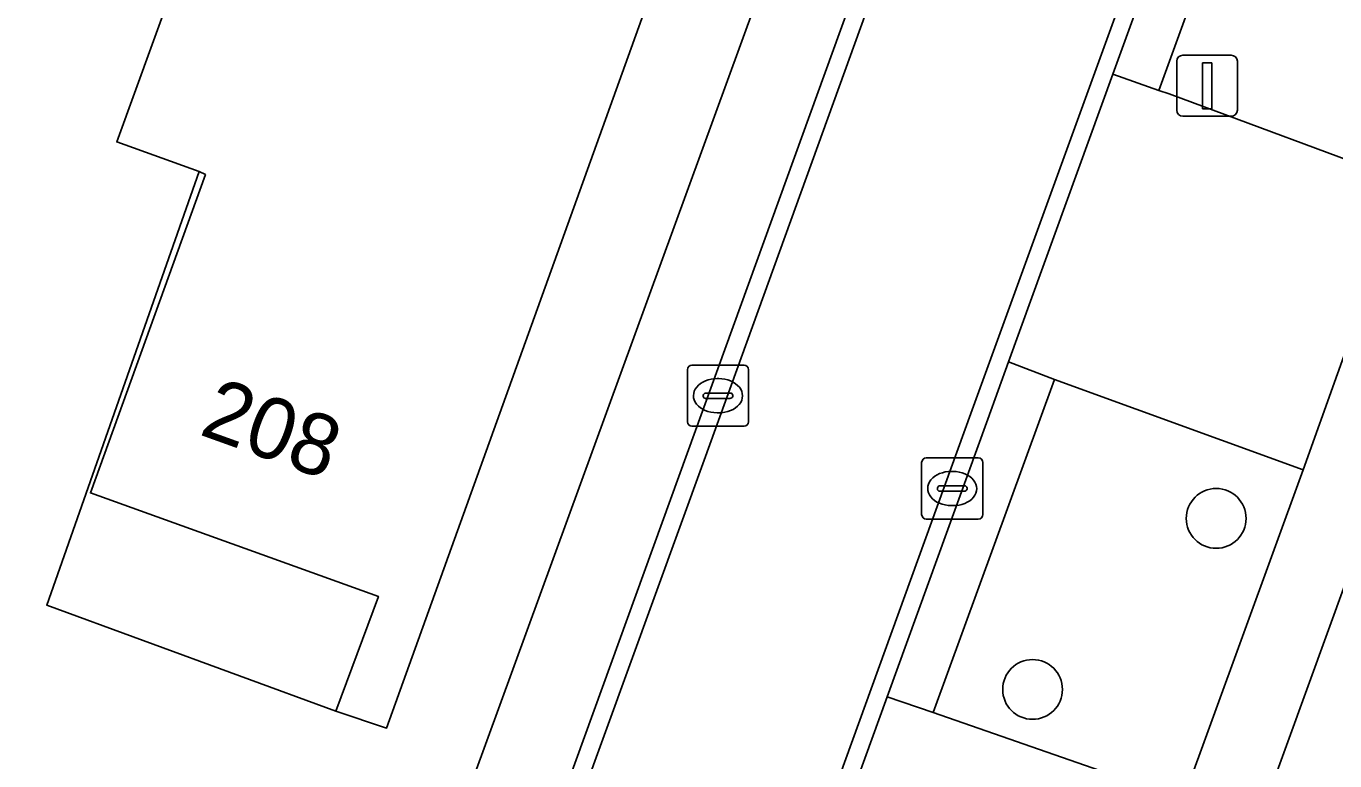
# Model space of a CAD drawing. Extents: x 155275 to 156265, y 382654 to 383635.
# Drawn here: x 155789.09 to 155810.5, y 383026.92 to 383038.94 of the extents above; entities that cross this region are included whole.
import ezdxf

# ---------------------------------------------------------------- set-up
doc = ezdxf.new("R2010")
doc.units = 0
for name, color, linetype in [('IMGEO_Boom', 7, 'Continuous'), ('IMGEO_Erf', 7, 'Continuous'), ('IMGEO_Groenvoorziening', 7, 'Continuous'), ('IMGEO_Kolk', 7, 'Continuous'), ('IMGEO_Lichtmast', 7, 'Continuous'), ('IMGEO_Pand', 7, 'Continuous'), ('IMGEO_Pand_nummerreeks', 7, 'Continuous'), ('IMGEO_Pand_overbouw', 7, 'Continuous'), ('IMGEO_Parkeervlak_open', 7, 'Continuous'), ('IMGEO_Rijbaan_lokaal_gesloten', 7, 'Continuous'), ('IMGEO_Rijbaan_lokaal_open', 7, 'Continuous'), ('IMGEO_Voetpad_open', 7, 'Continuous')]:
    doc.layers.add(name, color=color, linetype=linetype)

msp = doc.modelspace()

# ---------------------------------------------------------------- linework, layer by layer
at = {"layer": 'IMGEO_Boom'}
for centre in [(155808.561, 383030.886), (155805.557, 383028.088)]:
    msp.add_circle(centre, 0.489, dxfattribs=at)
at = {"layer": 'IMGEO_Erf'}
msp.add_lwpolyline([(155794.439, 383021.231), (155804.077, 383047.694)], dxfattribs=at)
for points in [[(155792.025, 383036.51), (155791.923, 383036.56), (155790.575, 383037.044), (155792.624, 383042.685), (155789.094, 383043.981), (155790.287, 383047.258), (155797.973, 383044.48), (155797.2, 383042.343), (155799.789, 383041.327), (155799.415, 383040.292), (155799.586, 383040.236), (155794.989, 383027.456), (155794.16, 383027.733), (155794.856, 383029.61), (155790.145, 383031.303)], [(155874.118, 383022.07), (155815.634, 383043.488), (155805.118, 383014.525), (155861.561, 382993.83), (155892.261, 382982.665), (155902.833, 383011.607)]]:
    msp.add_lwpolyline(points, close=True, dxfattribs=at)
at = {"layer": 'IMGEO_Groenvoorziening'}
for points in [[(155813.643, 383041.841), (155809.6, 383043.335), (155807.624, 383037.887), (155807.792, 383037.834), (155811.666, 383036.391)], [(155809.982, 383031.683), (155805.918, 383033.158), (155803.93, 383027.71), (155808.023, 383026.287)]]:
    msp.add_lwpolyline(points, close=True, dxfattribs=at)
at = {"layer": 'IMGEO_Kolk'}
for p, q in [((155799.91, 383032.467), (155799.91, 383033.319)), ((155799.985, 383033.393), (155800.837, 383033.393)), ((155800.911, 383033.319), (155800.911, 383032.467)), ((155800.398, 383033.173), (155800.423, 383033.173)), ((155800.169, 383032.887), (155800.169, 383032.899)), ((155800.607, 383032.85), (155800.209, 383032.85)), ((155800.212, 383032.936), (155800.61, 383032.936)), ((155800.653, 383032.899), (155800.653, 383032.887)), ((155800.421, 383032.613), (155800.396, 383032.613)), ((155800.837, 383032.393), (155799.985, 383032.393)), ((155803.742, 383030.949), (155803.742, 383031.801)), ((155803.817, 383031.875), (155804.669, 383031.875)), ((155804.743, 383031.801), (155804.743, 383030.949)), ((155804.23, 383031.655), (155804.255, 383031.655)), ((155804.001, 383031.369), (155804.001, 383031.381)), ((155804.044, 383031.418), (155804.442, 383031.418)), ((155804.485, 383031.381), (155804.485, 383031.369)), ((155804.439, 383031.332), (155804.041, 383031.332)), ((155804.253, 383031.095), (155804.228, 383031.095)), ((155804.669, 383030.875), (155803.817, 383030.875))]:
    msp.add_line(p, q, dxfattribs=at)
for points in [[(155799.91, 383032.467), (155799.91, 383033.319)], [(155799.985, 383033.393), (155800.837, 383033.393)], [(155800.911, 383033.319), (155800.911, 383032.467)], [(155800.837, 383032.393), (155799.985, 383032.393)], [(155803.742, 383030.949), (155803.742, 383031.801)], [(155803.817, 383031.875), (155804.669, 383031.875)], [(155804.743, 383031.801), (155804.743, 383030.949)], [(155804.669, 383030.875), (155803.817, 383030.875)]]:
    msp.add_lwpolyline(points, dxfattribs=at)
for centre, radius, start, end in [((155799.987, 383033.317), 0.0765, 91.552, 178.448), ((155799.987, 383033.317), 0.0765, 91.552, 178.448), ((155800.835, 383033.317), 0.0765, 1.552, 88.448), ((155800.835, 383033.317), 0.0765, 1.552, 88.448), ((155800.209, 383032.896), 0.0403, 85.8775, 175.7526), ((155800.206, 383032.886), 0.0366, 178.938, 274.7102), ((155800.61, 383032.893), 0.043, 264.8664, 352.4533), ((155800.614, 383032.898), 0.0386, 1.7309, 96.639), ((155799.987, 383032.469), 0.0765, 181.552, 268.448), ((155799.987, 383032.469), 0.0765, 181.552, 268.448), ((155800.835, 383032.469), 0.0765, 271.552, 358.448), ((155800.835, 383032.469), 0.0765, 271.552, 358.448), ((155803.819, 383031.799), 0.0765, 91.552, 178.448), ((155803.819, 383031.799), 0.0765, 91.552, 178.448), ((155804.667, 383031.799), 0.0765, 1.552, 88.448), ((155804.667, 383031.799), 0.0765, 1.552, 88.448), ((155804.041, 383031.378), 0.0403, 85.8775, 175.7526), ((155804.038, 383031.368), 0.0366, 178.938, 274.7102), ((155804.442, 383031.375), 0.043, 264.8664, 352.4533), ((155804.446, 383031.38), 0.0386, 1.7309, 96.639), ((155803.819, 383030.951), 0.0765, 181.552, 268.448), ((155803.819, 383030.951), 0.0765, 181.552, 268.448), ((155804.667, 383030.951), 0.0765, 271.552, 358.448), ((155804.667, 383030.951), 0.0765, 271.552, 358.448)]:
    msp.add_arc(centre, radius, start, end, dxfattribs=at)
for centre, major_axis, ratio, start_param, end_param in [((155800.397, 383032.893), (-0.387, 0.002), 0.722429, 4.712389, 7.853982), ((155800.422, 383032.893), (-0.39, 0.002), 0.717154, 1.570796, 4.712389), ((155804.229, 383031.375), (-0.387, 0.002), 0.722429, 4.712389, 7.853982), ((155804.254, 383031.375), (-0.39, 0.002), 0.717154, 1.570796, 4.712389)]:
    msp.add_ellipse(centre, major_axis=major_axis, ratio=ratio, start_param=start_param, end_param=end_param, dxfattribs=at)
at = {"layer": 'IMGEO_Lichtmast'}
for p, q in [((155808.017, 383038.464), (155808.807, 383038.464)), ((155808.807, 383038.464), (155808.017, 383038.464)), ((155807.917, 383037.564), (155807.917, 383038.364)), ((155807.917, 383038.364), (155807.917, 383037.564)), ((155808.907, 383038.364), (155808.907, 383037.564)), ((155808.907, 383037.564), (155808.907, 383038.364)), ((155808.807, 383037.464), (155808.017, 383037.464)), ((155808.017, 383037.464), (155808.807, 383037.464))]:
    msp.add_line(p, q, dxfattribs=at)
msp.add_lwpolyline([(155808.337, 383038.339), (155808.487, 383038.339), (155808.487, 383037.589), (155808.337, 383037.589), (155808.337, 383038.339)], dxfattribs=at)
for centre, start, end in [((155808.017, 383038.364), 90, 180), ((155808.017, 383038.364), 90, 180), ((155808.807, 383038.364), 0, 90), ((155808.807, 383038.364), 360, 90), ((155808.017, 383037.564), 180, 270), ((155808.017, 383037.564), 180, 270), ((155808.807, 383037.564), 270, 0), ((155808.807, 383037.564), 270, 0)]:
    msp.add_arc(centre, 0.1, start, end, dxfattribs=at)
at = {"layer": 'IMGEO_Pand'}
msp.add_lwpolyline([(155799.586, 383040.236), (155799.415, 383040.292), (155799.789, 383041.327), (155797.2, 383042.343), (155797.973, 383044.48), (155790.287, 383047.258), (155789.094, 383043.981), (155792.624, 383042.685), (155790.575, 383037.044), (155791.923, 383036.56), (155792.025, 383036.51), (155790.145, 383031.303), (155794.856, 383029.61), (155794.16, 383027.733), (155794.989, 383027.456)], close=True, dxfattribs=at)
at = {"layer": 'IMGEO_Pand_overbouw'}
msp.add_lwpolyline([(155791.923, 383036.56), (155789.43, 383029.468), (155794.16, 383027.733), (155794.856, 383029.61), (155790.145, 383031.303), (155792.025, 383036.51)], close=True, dxfattribs=at)
at = {"layer": 'IMGEO_Parkeervlak_open'}
for points in [[(155811.666, 383036.391), (155807.792, 383037.834), (155807.624, 383037.887), (155806.872, 383038.152), (155805.164, 383033.445), (155805.918, 383033.158), (155809.982, 383031.683)], [(155808.023, 383026.287), (155803.93, 383027.71), (155803.179, 383027.967), (155802.333, 383025.631), (155803.061, 383025.359), (155803.218, 383025.299), (155807.129, 383023.895)]]:
    msp.add_lwpolyline(points, close=True, dxfattribs=at)
at = {"layer": 'IMGEO_Rijbaan_lokaal_gesloten'}
for points in [[(155804.949, 383045.027), (155804.674, 383045.114), (155799.907, 383031.95), (155795.868, 383020.797), (155795.71, 383020.362), (155794.441, 383016.867), (155794.713, 383016.767), (155796.138, 383020.696), (155800.183, 383031.84)], [(155802.333, 383025.631), (155803.179, 383027.967), (155804.823, 383032.507), (155805.164, 383033.445), (155806.872, 383038.152), (155808.851, 383043.607), (155808.58, 383043.704), (155804.545, 383032.602), (155800.02, 383020.099), (155798.324, 383015.441), (155798.601, 383015.34), (155799.939, 383019.025), (155800.156, 383019.622), (155800.289, 383019.989)]]:
    msp.add_lwpolyline(points, close=True, dxfattribs=at)
at = {"layer": 'IMGEO_Rijbaan_lokaal_open'}
msp.add_lwpolyline([(155804.674, 383045.114), (155804.949, 383045.027), (155800.183, 383031.84), (155796.138, 383020.696), (155794.713, 383016.767), (155798.324, 383015.441), (155800.02, 383020.099), (155804.545, 383032.602), (155808.58, 383043.704)], dxfattribs=at)
at = {"layer": 'IMGEO_Voetpad_open'}
for points in [[(155805.034, 383047.353), (155804.077, 383047.694), (155794.439, 383021.231)], [(155795.71, 383020.362), (155795.868, 383020.797), (155799.907, 383031.95), (155804.674, 383045.114)], [(155809.024, 383044.014), (155808.851, 383043.607), (155809.6, 383043.335), (155813.643, 383041.841), (155811.666, 383036.391), (155809.982, 383031.683), (155808.023, 383026.287), (155807.129, 383023.895), (155805.216, 383018.475), (155803.897, 383014.969), (155802.615, 383015.431)], [(155802.336, 383013.969), (155804.618, 383013.141), (155805.118, 383014.525), (155815.634, 383043.488)]]:
    msp.add_lwpolyline(points, dxfattribs=at)
for points in [[(155809.6, 383043.335), (155808.851, 383043.607), (155806.872, 383038.152), (155807.624, 383037.887)], [(155805.918, 383033.158), (155805.164, 383033.445), (155804.823, 383032.507), (155803.179, 383027.967), (155803.93, 383027.71)]]:
    msp.add_lwpolyline(points, close=True, dxfattribs=at)

# ---------------------------------------------------------------- texts
at = {"layer": 'IMGEO_Pand_nummerreeks'}
msp.add_text('208', height=1, rotation=340.233, dxfattribs=at).set_placement((155791.902, 383032.266))

doc.saveas('drawing.dxf')
